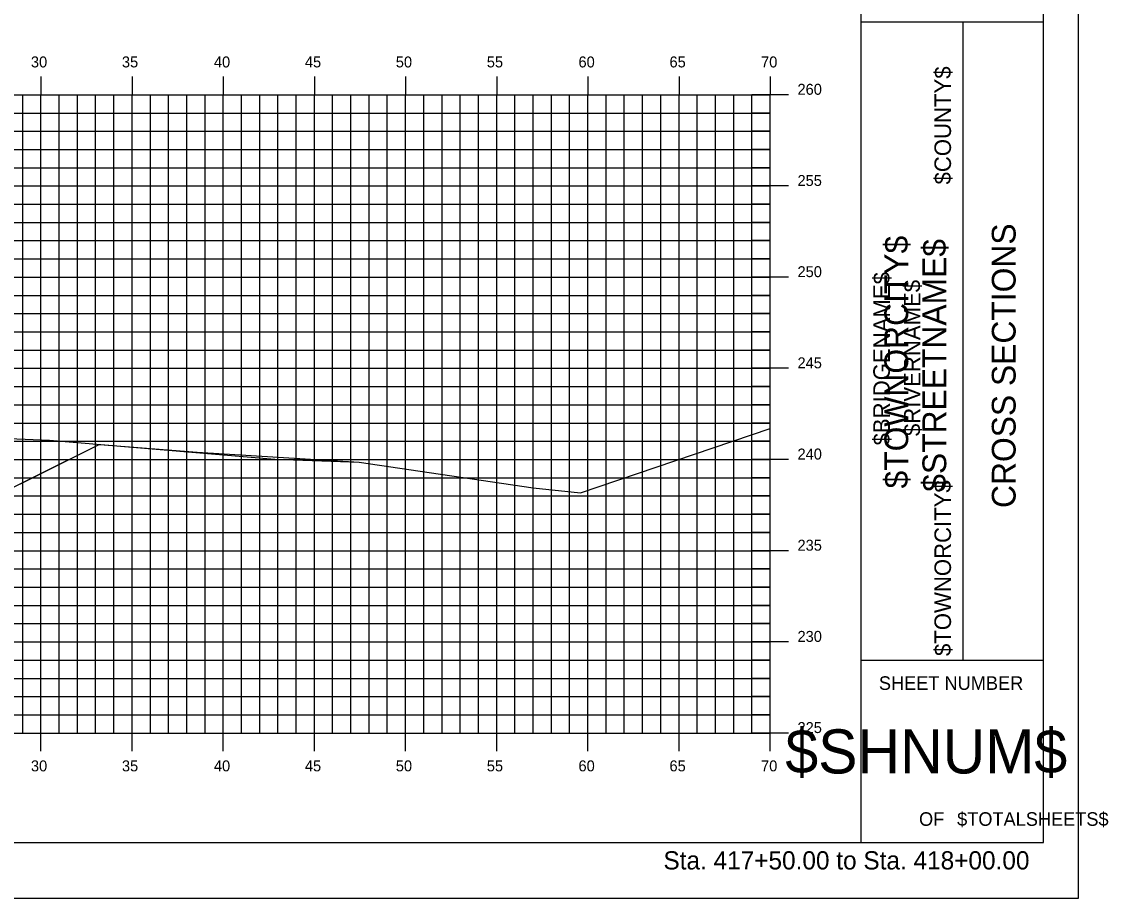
# Model space of a CAD drawing. Extents: x 1168600 to 1177589, y 610178 to 611246.
# Drawn here: x 1173440.3 to 1173499.9, y 610900.5 to 610948.6 of the extents above; entities that cross this region are included whole.
import ezdxf

# ---------------------------------------------------------------- set-up
doc = ezdxf.new("R2010")
doc.units = 0
for name, color, linetype in [('_Construction', 7, 'Continuous'), ('_Station Equation', 7, 'Continuous'), ('D_Text_Standard', 7, 'Continuous'), ('H_V ANNOTATION', 7, 'Continuous'), ('MAJOR', 7, 'Continuous'), ('MINOR', 7, 'Continuous')]:
    doc.layers.add(name, color=color, linetype=linetype)

msp = doc.modelspace()

# ---------------------------------------------------------------- linework, layer by layer
at = {"layer": '_Construction'}
for p, q in [((1173486.341, 610903.599), (1173486.341, 611008.599)), ((1173496.341, 610903.599), (1173496.341, 611008.599)), ((1173486.341, 610948.599), (1173496.341, 610948.599)), ((1173491.932, 610913.599), (1173491.932, 610948.599)), ((1173486.341, 610913.599), (1173496.341, 610913.599)), ((1173336.341, 610903.596), (1173496.341, 610903.596))]:
    msp.add_line(p, q, dxfattribs=at)
msp.add_lwpolyline([(1173328.248, 610900.537), (1173498.248, 610900.537), (1173498.248, 611010.537), (1173328.248, 611010.537)], close=True, dxfattribs=at)
at = {"layer": '_Station Equation'}
for points in [[(1173341.341, 610935.31), (1173347.714, 610933.405), (1173356.237, 610930.83), (1173360.096, 610929.921), (1173372.545, 610929.412), (1173393.308, 610928.334), (1173397.758, 610928.041), (1173404.162, 610927.632), (1173421.958, 610926.68), (1173433.747, 610925.983), (1173441.81, 610925.653), (1173454.161, 610924.62), (1173458.797, 610924.456), (1173468.332, 610923.047), (1173470.945, 610922.774), (1173481.341, 610926.289)], [(1173438.867, 610922.597), (1173441.737, 610924.032), (1173441.771, 610924.049), (1173442.792, 610924.56), (1173443.028, 610924.677), (1173444.525, 610925.426), (1173444.575, 610925.422), (1173449.902, 610925.005), (1173458.797, 610924.456), (1173468.332, 610923.047), (1173470.946, 610922.774), (1173481.341, 610926.289)]]:
    msp.add_lwpolyline(points, dxfattribs=at)
at = {"layer": 'D_Text_Standard'}
msp.add_lwpolyline([(1173373.134, 610929.381), (1173387.509, 610922.194), (1173392.341, 610924.61), (1173395.341, 610924.67), (1173411.341, 610924.262), (1173427.341, 610923.854), (1173430.341, 610923.794), (1173435.801, 610921.064), (1173444.525, 610925.426)], dxfattribs=at)
at = {"layer": 'MAJOR'}
for p, q in [((1173441.341, 610945.598), (1173441.341, 610944.596)), ((1173446.341, 610945.598), (1173446.341, 610944.596)), ((1173451.341, 610945.598), (1173451.341, 610944.596)), ((1173456.341, 610945.598), (1173456.341, 610944.596)), ((1173461.341, 610945.598), (1173461.341, 610944.596)), ((1173466.341, 610945.598), (1173466.341, 610944.596)), ((1173471.341, 610945.598), (1173471.341, 610944.596)), ((1173476.341, 610945.598), (1173476.341, 610944.596)), ((1173481.341, 610945.598), (1173481.341, 610944.596)), ((1173341.341, 610944.596), (1173481.341, 610944.596)), ((1173341.341, 610944.596), (1173481.341, 610944.596)), ((1173441.341, 610909.596), (1173441.341, 610944.596)), ((1173446.341, 610909.596), (1173446.341, 610944.596)), ((1173451.341, 610909.596), (1173451.341, 610944.596)), ((1173456.341, 610909.596), (1173456.341, 610944.596)), ((1173461.341, 610909.596), (1173461.341, 610944.596)), ((1173466.341, 610909.596), (1173466.341, 610944.596)), ((1173471.341, 610909.596), (1173471.341, 610944.596)), ((1173476.341, 610909.596), (1173476.341, 610944.596)), ((1173482.343, 610944.596), (1173480.339, 610944.596)), ((1173481.341, 610909.596), (1173481.341, 610944.596)), ((1173481.341, 610909.596), (1173481.341, 610944.596)), ((1173341.341, 610939.596), (1173481.341, 610939.596)), ((1173482.343, 610939.596), (1173480.339, 610939.596)), ((1173341.341, 610934.596), (1173481.341, 610934.596)), ((1173482.343, 610934.596), (1173480.339, 610934.596)), ((1173341.341, 610929.596), (1173481.341, 610929.596)), ((1173482.343, 610929.596), (1173480.339, 610929.596)), ((1173341.341, 610924.596), (1173481.341, 610924.596)), ((1173482.343, 610924.596), (1173480.339, 610924.596)), ((1173341.341, 610919.596), (1173481.341, 610919.596)), ((1173482.343, 610919.596), (1173480.339, 610919.596)), ((1173341.341, 610914.596), (1173481.341, 610914.596)), ((1173482.343, 610914.596), (1173480.339, 610914.596)), ((1173341.341, 610909.596), (1173481.341, 610909.596)), ((1173341.341, 610909.596), (1173481.341, 610909.596)), ((1173441.341, 610908.594), (1173441.341, 610909.596)), ((1173446.341, 610908.594), (1173446.341, 610909.596)), ((1173451.341, 610908.594), (1173451.341, 610909.596)), ((1173456.341, 610908.594), (1173456.341, 610909.596)), ((1173461.341, 610908.594), (1173461.341, 610909.596)), ((1173466.341, 610908.594), (1173466.341, 610909.596)), ((1173471.341, 610908.594), (1173471.341, 610909.596)), ((1173476.341, 610908.594), (1173476.341, 610909.596)), ((1173482.343, 610909.596), (1173480.339, 610909.596)), ((1173481.341, 610908.594), (1173481.341, 610909.596))]:
    msp.add_line(p, q, dxfattribs=at)
at = {"layer": 'MINOR'}
for p, q in [((1173440.341, 610909.596), (1173440.341, 610944.596)), ((1173442.341, 610909.596), (1173442.341, 610944.596)), ((1173443.341, 610909.596), (1173443.341, 610944.596)), ((1173444.341, 610909.596), (1173444.341, 610944.596)), ((1173445.341, 610909.596), (1173445.341, 610944.596)), ((1173447.341, 610909.596), (1173447.341, 610944.596)), ((1173448.341, 610909.596), (1173448.341, 610944.596)), ((1173449.341, 610909.596), (1173449.341, 610944.596)), ((1173450.341, 610909.596), (1173450.341, 610944.596)), ((1173452.341, 610909.596), (1173452.341, 610944.596)), ((1173453.341, 610909.596), (1173453.341, 610944.596)), ((1173454.341, 610909.596), (1173454.341, 610944.596)), ((1173455.341, 610909.596), (1173455.341, 610944.596)), ((1173457.341, 610909.596), (1173457.341, 610944.596)), ((1173458.341, 610909.596), (1173458.341, 610944.596)), ((1173459.341, 610909.596), (1173459.341, 610944.596)), ((1173460.341, 610909.596), (1173460.341, 610944.596)), ((1173462.341, 610909.596), (1173462.341, 610944.596)), ((1173463.341, 610909.596), (1173463.341, 610944.596)), ((1173464.341, 610909.596), (1173464.341, 610944.596)), ((1173465.341, 610909.596), (1173465.341, 610944.596)), ((1173467.341, 610909.596), (1173467.341, 610944.596)), ((1173468.341, 610909.596), (1173468.341, 610944.596)), ((1173469.341, 610909.596), (1173469.341, 610944.596)), ((1173470.341, 610909.596), (1173470.341, 610944.596)), ((1173472.341, 610909.596), (1173472.341, 610944.596)), ((1173473.341, 610909.596), (1173473.341, 610944.596)), ((1173474.341, 610909.596), (1173474.341, 610944.596)), ((1173475.341, 610909.596), (1173475.341, 610944.596)), ((1173477.341, 610909.596), (1173477.341, 610944.596)), ((1173478.341, 610909.596), (1173478.341, 610944.596)), ((1173479.341, 610909.596), (1173479.341, 610944.596)), ((1173480.341, 610909.596), (1173480.341, 610944.596)), ((1173341.341, 610943.596), (1173481.341, 610943.596)), ((1173481.341, 610943.596), (1173480.339, 610943.596)), ((1173341.341, 610942.596), (1173481.341, 610942.596)), ((1173481.341, 610942.596), (1173480.339, 610942.596)), ((1173341.341, 610941.596), (1173481.341, 610941.596)), ((1173481.341, 610941.596), (1173480.339, 610941.596)), ((1173341.341, 610940.596), (1173481.341, 610940.596)), ((1173481.341, 610940.596), (1173480.339, 610940.596)), ((1173341.341, 610938.596), (1173481.341, 610938.596)), ((1173481.341, 610938.596), (1173480.339, 610938.596)), ((1173341.341, 610937.596), (1173481.341, 610937.596)), ((1173481.341, 610937.596), (1173480.339, 610937.596)), ((1173341.341, 610936.596), (1173481.341, 610936.596)), ((1173481.341, 610936.596), (1173480.339, 610936.596)), ((1173341.341, 610935.596), (1173481.341, 610935.596)), ((1173481.341, 610935.596), (1173480.339, 610935.596)), ((1173341.341, 610933.596), (1173481.341, 610933.596)), ((1173481.341, 610933.596), (1173480.339, 610933.596)), ((1173341.341, 610932.596), (1173481.341, 610932.596)), ((1173481.341, 610932.596), (1173480.339, 610932.596)), ((1173341.341, 610931.596), (1173481.341, 610931.596)), ((1173481.341, 610931.596), (1173480.339, 610931.596)), ((1173341.341, 610930.596), (1173481.341, 610930.596)), ((1173481.341, 610930.596), (1173480.339, 610930.596)), ((1173341.341, 610928.596), (1173481.341, 610928.596)), ((1173481.341, 610928.596), (1173480.339, 610928.596)), ((1173341.341, 610927.596), (1173481.341, 610927.596)), ((1173481.341, 610927.596), (1173480.339, 610927.596)), ((1173341.341, 610926.596), (1173481.341, 610926.596)), ((1173481.341, 610926.596), (1173480.339, 610926.596)), ((1173341.341, 610925.596), (1173481.341, 610925.596)), ((1173481.341, 610925.596), (1173480.339, 610925.596)), ((1173341.341, 610923.596), (1173481.341, 610923.596)), ((1173481.341, 610923.596), (1173480.339, 610923.596)), ((1173341.341, 610922.596), (1173481.341, 610922.596)), ((1173481.341, 610922.596), (1173480.339, 610922.596)), ((1173341.341, 610921.596), (1173481.341, 610921.596)), ((1173481.341, 610921.596), (1173480.339, 610921.596)), ((1173341.341, 610920.596), (1173481.341, 610920.596)), ((1173481.341, 610920.596), (1173480.339, 610920.596)), ((1173341.341, 610918.596), (1173481.341, 610918.596)), ((1173481.341, 610918.596), (1173480.339, 610918.596)), ((1173341.341, 610917.596), (1173481.341, 610917.596)), ((1173481.341, 610917.596), (1173480.339, 610917.596)), ((1173341.341, 610916.596), (1173481.341, 610916.596)), ((1173481.341, 610916.596), (1173480.339, 610916.596)), ((1173341.341, 610915.596), (1173481.341, 610915.596)), ((1173481.341, 610915.596), (1173480.339, 610915.596)), ((1173341.341, 610913.596), (1173481.341, 610913.596)), ((1173481.341, 610913.596), (1173480.339, 610913.596)), ((1173341.341, 610912.596), (1173481.341, 610912.596)), ((1173481.341, 610912.596), (1173480.339, 610912.596)), ((1173341.341, 610911.596), (1173481.341, 610911.596)), ((1173481.341, 610911.596), (1173480.339, 610911.596)), ((1173341.341, 610910.596), (1173481.341, 610910.596)), ((1173481.341, 610910.596), (1173480.339, 610910.596))]:
    msp.add_line(p, q, dxfattribs=at)

# ---------------------------------------------------------------- texts
at = {"layer": '_Construction'}
for s, height, rotation, p in [('$COUNTY$', 0.9072, 90, (1173491.261, 610939.678)), ('CROSS SECTIONS', 1.30428, 90, (1173494.806, 610921.938)), ('$TOWNORCITY$', 1.30428, 90, (1173488.913, 610923.007)), ('$STREETNAME$', 1.30428, 90, (1173491, 610922.827)), ('$BRIDGENAME$', 0.90716, 90, (1173487.907, 610925.367)), ('$RIVERNAME$', 0.90716, 90, (1173489.584, 610925.882)), ('$TOWNORCITY$', 0.90716, 90, (1173491.261, 610913.82)), ('SHEET NUMBER', 0.74527, 360, (1173487.307, 610911.963)), ('$SHNUM$', 2.4194, 360, (1173482.174, 610907.379)), ('OF', 0.7453, 360, (1173489.508, 610904.509)), ('$TOTALSHEETS$', 0.74527, 360, (1173491.598, 610904.509))]:
    msp.add_text(s, height=height, rotation=rotation, dxfattribs=at).set_placement(p)
at = {"layer": 'H_V ANNOTATION'}
for s, height, p in [('30', 0.6, (1173440.79, 610946.096)), ('35', 0.6, (1173445.782, 610946.096)), ('40', 0.6, (1173450.827, 610946.096)), ('45', 0.6, (1173455.819, 610946.096)), ('50', 0.6, (1173460.806, 610946.096)), ('55', 0.6, (1173465.798, 610946.096)), ('60', 0.6, (1173470.827, 610946.096)), ('65', 0.6, (1173475.819, 610946.096)), ('70', 0.6, (1173480.843, 610946.096)), ('260', 0.6, (1173482.841, 610944.596)), ('255', 0.6, (1173482.841, 610939.596)), ('250', 0.6, (1173482.841, 610934.596)), ('245', 0.6, (1173482.841, 610929.596)), ('240', 0.6, (1173482.841, 610924.596)), ('235', 0.6, (1173482.841, 610919.596)), ('230', 0.6, (1173482.841, 610914.596)), ('225', 0.6, (1173482.841, 610909.596)), ('30', 0.6, (1173440.79, 610907.496)), ('35', 0.6, (1173445.782, 610907.496)), ('40', 0.6, (1173450.827, 610907.496)), ('45', 0.6, (1173455.819, 610907.496)), ('50', 0.6, (1173460.806, 610907.496)), ('55', 0.6, (1173465.798, 610907.496)), ('60', 0.6, (1173470.827, 610907.496)), ('65', 0.6, (1173475.819, 610907.496)), ('70', 0.6, (1173480.843, 610907.496)), ('Sta. 417+50.00 to Sta. 418+00.00', 1.0002, (1173475.487, 610902.116))]:
    msp.add_text(s, height=height, dxfattribs=at).set_placement(p)

doc.saveas('drawing.dxf')
